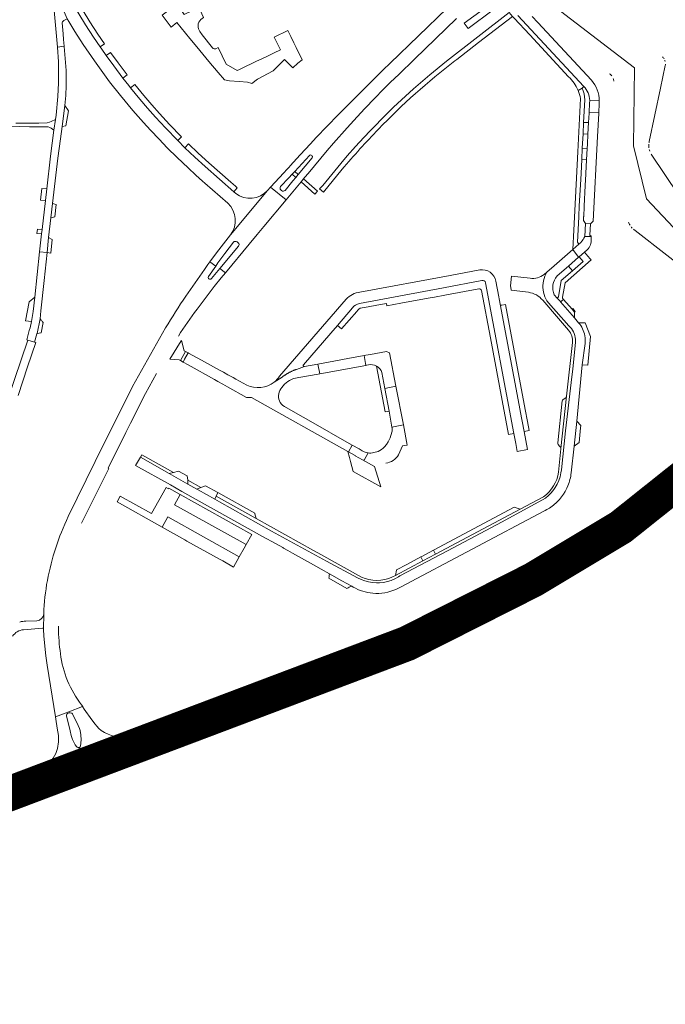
# Model space of a CAD drawing. Header units: metres. Extents: x 166325 to 190320, y 381923 to 404576.
# Tile 745 of 1056: x 176273 to 176548, y 395294 to 395714. Entities that reach past the tile are written whole.
import ezdxf

# ---------------------------------------------------------------- set-up
doc = ezdxf.new("R2010")
doc.units = ezdxf.units.M
for name, color, linetype, lineweight in [('B-WE-OG-WATER_MEER-GV', 8, 'Continuous', 18), ('B-WE-VH-VERHARDING_ASFALT-GV', 8, 'Continuous', 18), ('B-WE-VH-VERHARDING_BETONSTRAATSTEEN-GV', 8, 'Continuous', 18), ('B-WE-VH-VERHARDING_FUNDERING_ZAND-GV', 8, 'Continuous', 18), ('B-WE-VH-VERHARDING_HALFVERHARDING-GV', 8, 'Continuous', 18), ('B-WE-VH-VERHARDING_N-WEG', 8, 'Continuous', 18), ('B-WE-VH-VERHARDING_STRAATBAKSTEEN-GV', 8, 'Continuous', 18)]:
    doc.layers.add(name, color=color, linetype=linetype, lineweight=lineweight)

msp = doc.modelspace()

# ---------------------------------------------------------------- linework, layer by layer
at = {"layer": 'B-WE-OG-WATER_MEER-GV', "flags": 128}
for points in [[(176507.236, 395723.878), (176507.161, 395723.819), (176501.056, 395719.534), (176535.048, 395693.418), (176534.517, 395660.205), (176540.097, 395637.62), (176579.208, 395596.002), (176581.398, 395598.544), (176581.246, 395598.768), (176559.598, 395630.605), (176542.162, 395656.582)], [(176535.158, 395624.13), (176535.258, 395624.064), (176575.757, 395592.431), (176575.98, 395592.257), (176579.208, 395596.002), (176540.097, 395637.62), (176534.517, 395660.205), (176535.048, 395693.418), (176501.056, 395719.534), (176500.272, 395718.984)], [(176541.227, 395661.97), (176546.085, 395684.831), (176548.138, 395694.495)]]:
    msp.add_lwpolyline(points, dxfattribs=at)
at = {"layer": 'B-WE-OG-WATER_MEER-GV'}
for points in [[(176547.28, 395697.775, 0.035301), (176546.889, 395698.205)], [(176547.608, 395697.295, 0.0343686), (176547.28, 395697.775)], [(176548.052, 395696.225, 0.0343307), (176547.867, 395696.775)], [(176548.138, 395694.495, 0.0361412), (176548.189, 395695.074)], [(176524.382, 395690.946, -0.0314798), (176524.844, 395690.52)], [(176524.844, 395690.52, -0.0328149), (176525.248, 395690.039)], [(176525.858, 395688.942, -0.0337162), (176526.054, 395688.345)], [(176526.054, 395688.345, -0.0305939), (176526.173, 395687.728)], [(176541.052, 395660.124, -0.0266457), (176541.064, 395660.875)], [(176541.12, 395659.376, -0.0267599), (176541.052, 395660.124)], [(176541.156, 395661.62, -0.0137212), (176541.227, 395661.97)], [(176541.492, 395657.923, -0.0261159), (176541.267, 395658.64)], [(176532.433, 395627.63, 0.0274225), (176532.722, 395626.936)], [(176532.722, 395626.936, 0.0267457), (176533.084, 395626.277)], [(176533.514, 395625.66, 0.0274473), (176534.006, 395625.093)], [(176534.556, 395624.581, 0.0276527), (176535.158, 395624.13)]]:
    msp.add_lwpolyline(points, format="xyb", dxfattribs=at)
at = {"layer": 'B-WE-VH-VERHARDING_ASFALT-GV', "flags": 128}
for points in [[(176454.868, 395718.828), (176430.644, 395695.496), (176427.709, 395692.667), (176411.466, 395676.456), (176408.505, 395673.401), (176399.155, 395663.666), (176396.683, 395661.092), (176392.237, 395656.311), (176388.063, 395651.603), (176387.613, 395651.125), (176386.662, 395650.117), (176386.584, 395650.034), (176385.28, 395648.65), (176379.668, 395642.604), (176386.276, 395637.108), (176392.681, 395644.808), (176393.736, 395646.076), (176394.342, 395646.804), (176395.694, 395648.43), (176403.786, 395658.148), (176406.522, 395661.353), (176412.297, 395667.909), (176415.154, 395671.053), (176419.693, 395675.92), (176424.309, 395680.715), (176427.641, 395684.085), (176430.91, 395687.317), (176434.373, 395690.668), (176441.126, 395697.178), (176459.065, 395714.474)], [(176291.582, 395702.546), (176291.574, 395702.653), (176288.726, 395702.339), (176289.129, 395696.047), (176289.217, 395687.082), (176288.936, 395681.257), (176288.113, 395673.282), (176287.832, 395671.47), (176287.179, 395666.825), (176285.813, 395655.776), (176284.15, 395641.887), (176283.586, 395636.855)], [(176283.586, 395636.855), (176282.214, 395624.526), (176281.978, 395622.607), (176281.06, 395614.98), (176284.272, 395614.593), (176284.971, 395621.047), (176285.906, 395629.417), (176286.605, 395635.638), (176288.883, 395654.905), (176290.001, 395663.212), (176290.701, 395668.42), (176291.91, 395677.412)], [(176383.96, 395642.801), (176387.48, 395646.59), (176388.887, 395648.093), (176389.98, 395649.26), (176396.23, 395656.04)], [(176397.39, 395655.01), (176391.49, 395647.98), (176390.432, 395646.709), (176389.15, 395645.17)], [(176365.972, 395617.317), (176358.09, 395607.891), (176360.383, 395605.976), (176370.596, 395618.255), (176373.989, 395622.334), (176376.815, 395625.732), (176386.276, 395637.108), (176379.668, 395642.604), (176378.354, 395641.075), (176362.541, 395622.174), (176356.636, 395614.514), (176353.767, 395610.611), (176356.266, 395608.866)], [(176389.15, 395645.17), (176385.841, 395641.172)], [(176384.389, 395641.07), (176384.017, 395641.409)], [(176356.266, 395608.866), (176357.19, 395610.19), (176360.22, 395614.27), (176363.889, 395619.027)], [(176365.359, 395619.184), (176365.827, 395618.807)], [(176353.196, 395604.468), (176356.266, 395608.866), (176353.767, 395610.611), (176352.952, 395609.502), (176352.06, 395608.235), (176351.466, 395607.39), (176343.481, 395596.046)], [(176348.299, 395590.449), (176355.66, 395600.14), (176358.648, 395603.89), (176360.383, 395605.976), (176358.09, 395607.891), (176354.436, 395603.521)], [(176334.889, 395582.544), (176320.751, 395557.515), (176304.823, 395525.52), (176293.327, 395501.969)], [(176310.677, 395522.447), (176310.401, 395522.592), (176317.96, 395537.868), (176319.911, 395541.811), (176326.274, 395554.484), (176330.96, 395563.02)], [(176298.983, 395499.159), (176310.677, 395522.447)], [(176551.12, 395519.591), (176544.493, 395514.506), (176537.777, 395509.425), (176531.686, 395504.916), (176524.823, 395500.16), (176519.118, 395496.436), (176512.238, 395492.04), (176505.649, 395487.845), (176500.428, 395484.631), (176494.97, 395481.372), (176488.152, 395477.528), (176486.922, 395476.835), (176487.114, 395476.496), (176488.56, 395473.93), (176488.741, 395473.608), (176489.264, 395473.895), (176499.884, 395480.061), (176507.389, 395484.542), (176517.746, 395490.995), (176527.757, 395497.667), (176537.787, 395504.681), (176547.426, 395511.806), (176556.937, 395519.304)], [(176556.937, 395519.304), (176547.426, 395511.806), (176537.787, 395504.681), (176527.757, 395497.667), (176517.746, 395490.995), (176507.389, 395484.542), (176499.884, 395480.061), (176489.264, 395473.895), (176488.741, 395473.608), (176488.865, 395473.391), (176490.288, 395470.888), (176490.519, 395470.508), (176493.729, 395472.269), (176500.993, 395476.545), (176513.031, 395483.979), (176522.895, 395490.284), (176528.651, 395494.131), (176538.042, 395500.614), (176544.057, 395504.946), (176550.624, 395509.943)], [(176279.881, 395457.523), (176275.182, 395457.391)], [(176282.804, 395453.987), (176282.894, 395460.501)], [(176282.894, 395460.501), (176282.804, 395453.987), (176282.899, 395451.01), (176283.753, 395442.589), (176284.305, 395438.59), (176287.844, 395416.51), (176293.547, 395418.669), (176299.38, 395420.878), (176299.497, 395420.894), (176298.992, 395421.608)], [(176274.264, 395453.694), (176282.303, 395454.43)], [(176289.132, 395454.527), (176289.122, 395455.194)], [(176259.43, 395378.289), (176275.583, 395384.258), (176278.406, 395385.095), (176292.994, 395390.509), (176305.57, 395395.221), (176314.561, 395398.577), (176314.212, 395399.211), (176313.916, 395399.215), (176313.692, 395399.261), (176313.491, 395399.322), (176313.153, 395399.631), (176312.992, 395399.838), (176312.806, 395400.284), (176312.821, 395400.71), (176312.988, 395400.991), (176313.229, 395401.242), (176313.326, 395401.278), (176313.067, 395401.971), (176307.568, 395399.925), (176291.687, 395394.019), (176278.828, 395389.231), (176260.814, 395382.479)]]:
    msp.add_lwpolyline(points, dxfattribs=at)
at = {"layer": 'B-WE-VH-VERHARDING_ASFALT-GV'}
for points in [[(176292.496, 395688.853, 0.0216132), (176291.582, 395702.546)], [(176291.91, 395677.412, 0.0244763), (176292.496, 395688.853)], [(176384.017, 395641.409, -0.4159568), (176383.96, 395642.801)], [(176385.841, 395641.172, -0.4283894), (176384.389, 395641.07)], [(176363.889, 395619.027, -0.4156998), (176365.359, 395619.184)], [(176343.481, 395596.046, 0.0098818), (176334.889, 395582.544)], [(176340.369, 395578.988, -0.024201), (176348.299, 395590.449)], [(176293.327, 395501.969, 0.065422), (176284.417, 395474.73)], [(176284.417, 395474.73, 0.0371804), (176282.894, 395460.501)], [(176275.182, 395457.391, 0.0644665), (176272.605, 395456.985)], [(176282.894, 395460.501, -0.3870801), (176279.881, 395457.523)], [(176269.538, 395450.934, -0.2222486), (176274.264, 395453.694)], [(176282.303, 395454.43, -0.4322642), (176282.804, 395453.987)], [(176289.993, 395443.469, -0.0293953), (176289.132, 395454.527)], [(176298.992, 395421.608, -0.1337045), (176289.993, 395443.469)]]:
    msp.add_lwpolyline(points, format="xyb", dxfattribs=at)
at = {"layer": 'B-WE-VH-VERHARDING_ASFALT-GV', "flags": 128}
for points in [[(176488.741, 395473.608), (176488.56, 395473.93), (176487.114, 395476.496), (176486.922, 395476.835), (176484.234, 395475.321), (176480.139, 395473.088), (176474.429, 395470.077), (176468.681, 395467.067), (176463.566, 395464.517), (176457.712, 395461.669), (176451.303, 395458.574), (176442.053, 395454.482), (176435.201, 395451.637), (176430.936, 395449.844), (176430.517, 395449.681), (176411.818, 395442.42), (176396.171, 395436.484), (176396.289, 395436.132), (176397.304, 395433.465), (176397.403, 395433.167), (176407.612, 395436.873), (176420.626, 395441.82), (176431.218, 395446.052), (176438.77, 395449.135), (176446.03, 395452.279), (176456.997, 395457.233), (176465.232, 395461.158), (176475.936, 395466.564)], [(176490.519, 395470.508), (176490.288, 395470.888), (176488.865, 395473.391), (176488.741, 395473.608), (176475.936, 395466.564), (176465.232, 395461.158), (176456.997, 395457.233), (176446.03, 395452.279), (176438.77, 395449.135), (176431.218, 395446.052), (176420.626, 395441.82), (176407.612, 395436.873), (176397.403, 395433.167), (176397.541, 395432.831), (176398.595, 395430.102), (176398.761, 395429.636), (176404.079, 395431.607), (176422.178, 395438.612), (176438.099, 395444.998), (176453.549, 395451.756), (176465.007, 395457.267), (176472.655, 395461.063), (176479.723, 395464.685)], [(176397.403, 395433.167), (176397.304, 395433.465), (176396.289, 395436.132), (176396.171, 395436.484), (176385.574, 395432.497), (176377.471, 395429.509), (176369.81, 395426.642), (176362.538, 395423.983), (176351.231, 395419.721), (176341.99, 395416.319), (176340.748, 395415.913), (176339.677, 395415.412), (176338.569, 395415.001), (176338.693, 395414.666), (176339.713, 395411.915), (176339.984, 395411.184), (176340.523, 395410.992), (176340.721, 395410.854), (176340.83, 395410.732), (176364.43, 395420.433), (176373.902, 395424.282)], [(176383.402, 395423.992), (176388.299, 395425.849), (176398.761, 395429.636), (176398.595, 395430.102), (176397.541, 395432.831), (176397.403, 395433.167), (176373.902, 395424.282), (176364.43, 395420.433), (176340.83, 395410.732), (176340.892, 395410.591), (176340.922, 395410.521), (176340.953, 395410.256), (176340.951, 395409.934), (176340.84, 395409.714), (176340.59, 395409.488), (176340.877, 395408.819), (176342.031, 395406.136), (176342.219, 395405.699), (176342.834, 395405.963), (176345.015, 395406.914), (176347.14, 395407.956), (176350.069, 395409.258), (176352.325, 395410.364), (176354.664, 395411.481), (176358.377, 395413.342), (176361.472, 395414.782), (176363.838, 395415.938), (176366.638, 395417.186), (176368.371, 395417.942), (176372.614, 395419.664), (176379.17, 395422.35), (176383.091, 395423.874)], [(176299.38, 395420.878), (176293.547, 395418.669), (176293.699, 395418.267), (176294.144, 395418.275), (176294.794, 395418.14), (176295.114, 395417.805), (176297.609, 395412.78), (176298.098, 395411.599), (176298.348, 395410.661), (176298.675, 395408.845), (176298.771, 395406.767), (176298.611, 395404.074), (176298.401, 395403.726), (176298.269, 395403.6), (176298.074, 395403.476), (176297.87, 395403.39), (176299.217, 395399.847), (176318.951, 395407.247), (176321.122, 395408.499), (176319.892, 395408.204), (176318.4, 395407.946), (176316.65, 395407.82), (176314.775, 395407.914), (176313.133, 395408.16), (176311.732, 395408.54), (176310.305, 395409.094), (176308.765, 395409.861), (176307.442, 395410.705), (176306.388, 395411.581), (176305.554, 395412.48), (176304.869, 395413.348), (176303.445, 395415.258), (176300.187, 395419.743)], [(176295.694, 395405.685), (176295.177, 395406.851), (176294.553, 395408.599), (176294.084, 395410.528), (176293.23, 395414.076), (176292.538, 395416.791), (176292.566, 395417.07), (176292.62, 395417.359), (176292.777, 395417.733), (176293.04, 395418.007), (176293.699, 395418.267), (176293.547, 395418.669), (176287.844, 395416.51), (176288.015, 395415.46), (176288.658, 395411.631), (176289.156, 395408.492), (176289.162, 395405.925), (176288.713, 395403.064), (176288.001, 395400.835), (176286.9, 395398.881), (176285.665, 395397.264), (176284.122, 395395.707), (176283.017, 395394.928), (176282.123, 395394.357), (176281.125, 395393.818), (176280.486, 395393.492), (176283.644, 395394.008), (176290.705, 395396.656), (176299.217, 395399.847), (176297.87, 395403.39), (176297.652, 395403.387), (176297.395, 395403.483), (176297.118, 395403.633), (176296.818, 395403.907), (176296.281, 395404.62)], [(176307.568, 395399.925), (176313.067, 395401.971), (176313.326, 395401.278), (176317.33, 395402.749), (176319.287, 395403.465), (176325.85, 395405.908), (176334.016, 395408.948), (176339.984, 395411.184), (176339.713, 395411.915), (176338.693, 395414.666), (176338.569, 395415.001), (176328.875, 395411.409), (176321.122, 395408.499), (176318.951, 395407.247), (176299.217, 395399.847), (176290.705, 395396.656), (176291.687, 395394.019)], [(176323.013, 395398.109), (176330.157, 395400.81), (176333.951, 395402.303), (176337.156, 395403.573), (176341.776, 395405.508), (176342.219, 395405.699), (176342.031, 395406.136), (176340.877, 395408.819), (176340.59, 395409.488), (176340.366, 395409.387), (176338.976, 395408.763), (176333.974, 395406.742), (176327.799, 395404.366), (176316.933, 395400.194), (176314.212, 395399.211), (176314.561, 395398.577), (176305.57, 395395.221), (176292.994, 395390.509), (176293.998, 395387.817), (176294.147, 395387.415), (176297.834, 395388.806), (176312.006, 395394.015)], [(176278.828, 395389.231), (176291.687, 395394.019), (176290.705, 395396.656), (176283.644, 395394.008), (176280.486, 395393.492), (176279.969, 395393.181), (176271.633, 395390.118), (176271.077, 395389.911), (176259.461, 395385.582), (176245.113, 395380.194), (176228.956, 395374.16), (176215.174, 395369.036), (176208.819, 395366.646), (176208.947, 395366.3), (176209.973, 395363.538), (176212.36, 395364.421), (176214.536, 395365.265), (176228.455, 395370.431), (176243.305, 395375.967), (176260.814, 395382.479)], [(176258.492, 395373.995), (176274.086, 395379.875), (176274.608, 395380.071), (176285.444, 395384.132), (176294.147, 395387.415), (176293.998, 395387.817), (176292.994, 395390.509), (176278.406, 395385.095), (176275.583, 395384.258), (176259.43, 395378.289), (176244.434, 395372.688), (176221.892, 395364.33), (176211.153, 395360.359), (176212.222, 395357.477), (176212.422, 395356.938), (176214.313, 395357.643), (176214.943, 395357.878), (176227.119, 395362.415), (176242.162, 395368.037)]]:
    msp.add_lwpolyline(points, close=True, dxfattribs=at)
at = {"layer": 'B-WE-VH-VERHARDING_BETONSTRAATSTEEN-GV', "flags": 128}
for points in [[(176482.236, 395720.83), (176481.08, 395724.148), (176480.986, 395724.418), (176478.735, 395725.065), (176481.513, 395717.006), (176482.991, 395715.403), (176483.665, 395714.675), (176490.332, 395707.476), (176506.824, 395689.669)], [(176351.112, 395714.901), (176350.33, 395716.522), (176349.016, 395719.238), (176342.811, 395716.24), (176339.717, 395720.75), (176337.338, 395718.93), (176335.669, 395717.644), (176333.409, 395715.915), (176337.227, 395710.755), (176339.607, 395712.752), (176341.5, 395710.493), (176343.414, 395708.209), (176345.247, 395706.022), (176348.157, 395702.436), (176353.371, 395696.195), (176357.345, 395691.438), (176359.973, 395688.291), (176362.086, 395687.935), (176366.261, 395687.598), (176369.815, 395687.312), (176371.645, 395686.826), (176374.103, 395688.556), (176380.783, 395692.147)], [(176458.335, 395696.401), (176459.157, 395697.041), (176468.367, 395704.222), (176482.991, 395715.403), (176481.513, 395717.006), (176454.736, 395696.295), (176447.621, 395690.531), (176440.62, 395684.519), (176432.167, 395676.681), (176429.165, 395673.742), (176422.339, 395666.769), (176419.521, 395663.766), (176415.937, 395659.835), (176412.417, 395655.846), (176409.712, 395652.69), (176401.95, 395643.258), (176400.526, 395641.769), (176402.225, 395640.396), (176410.198, 395650.154)], [(176510.907, 395683.833), (176512.608, 395684.741), (176513.408, 395685.496), (176485.227, 395715.814)], [(176354.954, 395702.021), (176350.474, 395707.559), (176349.508, 395708.968), (176348.933, 395710.13)], [(176380.783, 395692.147), (176385.577, 395697.01), (176389.185, 395693.395), (176391.249, 395695.449), (176393.133, 395696.877), (176390.566, 395702.181), (176389.646, 395704.074), (176388.336, 395706.787), (176387.079, 395709.39), (176381.243, 395706.549), (176383.857, 395701.162), (176381.202, 395699.878), (176378.6, 395698.62), (176375.945, 395697.336), (176373.633, 395696.266), (176371.631, 395695.34), (176369, 395694.016), (176366.366, 395692.691), (176365.462, 395692.255), (176360.724, 395695.015), (176357.242, 395702.111), (176356.298, 395701.618)], [(176512.608, 395684.741), (176510.907, 395683.833)], [(176511.927, 395680.36), (176510.757, 395657.642), (176509.032, 395624.157), (176508.608, 395615.918), (176511.269, 395618.244), (176510.641, 395619.106), (176511.203, 395629.944), (176511.214, 395630.151), (176511.433, 395634.386), (176511.44, 395634.527), (176511.909, 395643.569), (176512.159, 395648.401), (176512.466, 395654.316)], [(176512.466, 395654.316), (176512.716, 395659.152), (176513.031, 395665.231), (176513.289, 395670.2), (176513.79, 395679.868)], [(176363.889, 395619.027), (176360.22, 395614.27), (176357.19, 395610.19), (176356.266, 395608.866), (176353.196, 395604.468)], [(176354.436, 395603.521), (176358.09, 395607.891), (176365.972, 395617.317)], [(176468.926, 395607.209), (176456.3, 395604.84), (176417.833, 395597.695)], [(176417.58, 395592.951), (176453.461, 395599.65), (176469.85, 395602.739)], [(176469.672, 395598.414), (176473.545, 395578.302), (176481.221, 395536.983), (176483.519, 395537.421), (176471.397, 395601.764)], [(176471.397, 395601.764), (176483.519, 395537.421), (176484.32, 395533.101), (176484.953, 395529.688), (176489.329, 395530.659), (176487.892, 395538.331), (176486.222, 395547.068), (176486.182, 395547.282), (176477.626, 395592.556), (176476.628, 395597.962)], [(176476.628, 395597.962), (176476.356, 395599.437), (176475.809, 395602.401)], [(176414.691, 395591.029), (176408.192, 395583.51), (176409.93, 395582.023), (176416.465, 395589.541), (176416.934, 395590.081), (176417.39, 395590.541), (176417.925, 395590.856), (176418.704, 395591.036), (176419.763, 395591.218), (176426.632, 395592.505), (176429.086, 395592.958), (176429.279, 395591.897), (176435.257, 395592.985), (176446.951, 395595.155), (176449.677, 395595.647), (176454.092, 395596.486), (176468.52, 395599.178)], [(176411.962, 395594.69), (176383.529, 395561.896)], [(176477.626, 395592.556), (176486.182, 395547.282), (176486.222, 395547.068), (176487.892, 395538.331), (176490.046, 395538.728), (176489.328, 395542.595), (176488.37, 395547.667), (176479.872, 395592.436)], [(176479.872, 395592.436), (176478.312, 395592.155)], [(176393.693, 395566.796), (176405.374, 395580.246), (176408.192, 395583.51), (176414.691, 395591.029)], [(176281.757, 395585.806), (176281.342, 395586.425), (176281.335, 395586.358), (176280.028, 395580.15), (176281.708, 395580.357), (176282.575, 395584.836)], [(176369.475, 395558.083), (176364.815, 395560.644), (176363.69, 395561.262), (176361.474, 395562.48), (176359.518, 395563.555), (176357.916, 395564.435), (176350.233, 395568.657), (176344.588, 395571.759), (176344.521, 395571.796), (176342.994, 395569.086), (176342.335, 395567.918), (176344.498, 395566.71), (176355.693, 395560.455), (176357.173, 395559.627), (176359.238, 395558.474), (176361.243, 395557.353), (176369.444, 395552.771), (176371.491, 395552.763), (176412.675, 395529.706), (176412.875, 395529.594), (176414.496, 395532.499), (176414.27, 395532.626), (176395.887, 395543.123), (176391.345, 395545.675)], [(176430.438, 395571.816), (176429.109, 395572.444), (176422.346, 395571.164), (176420.288, 395570.785), (176419.631, 395570.664), (176420.38, 395566.509), (176420.453, 395566.522), (176421.422, 395566.71)], [(176427.211, 395563.419), (176428.456, 395556.645), (176433.182, 395557.644), (176430.438, 395571.816)], [(176390.275, 395561.084), (176391.735, 395561.346), (176399.933, 395562.752), (176400.631, 395562.88), (176399.857, 395567.026), (176394.088, 395565.964), (176390.727, 395564.8), (176390.482, 395564.713), (176390.269, 395564.636), (176390.057, 395564.556), (176389.846, 395564.473), (176389.636, 395564.389), (176389.427, 395564.302), (176389.219, 395564.213), (176389.011, 395564.122), (176388.805, 395564.028), (176388.6, 395563.933), (176388.395, 395563.835), (176388.192, 395563.735), (176387.99, 395563.633), (176387.789, 395563.529), (176387.589, 395563.423), (176387.39, 395563.315), (176387.192, 395563.204), (176386.996, 395563.092), (176386.801, 395562.977), (176386.607, 395562.86), (176386.414, 395562.741), (176386.222, 395562.621), (176386.032, 395562.498), (176385.843, 395562.373), (176385.655, 395562.246), (176385.469, 395562.117), (176385.284, 395561.986), (176385.101, 395561.854), (176384.919, 395561.719), (176384.738, 395561.582), (176384.559, 395561.444), (176381.195, 395559.389)], [(176381.195, 395559.389), (176384.559, 395561.444), (176384.738, 395561.582), (176384.919, 395561.719), (176385.101, 395561.854), (176385.284, 395561.986), (176385.469, 395562.117), (176385.655, 395562.246), (176385.843, 395562.373), (176386.032, 395562.498), (176386.222, 395562.621), (176386.414, 395562.741), (176386.607, 395562.86), (176386.801, 395562.977), (176386.996, 395563.092), (176387.192, 395563.204), (176387.39, 395563.315), (176387.589, 395563.423), (176387.789, 395563.529), (176387.99, 395563.633), (176388.192, 395563.735), (176388.395, 395563.835), (176388.6, 395563.933), (176388.805, 395564.028), (176389.011, 395564.122), (176389.219, 395564.213), (176389.427, 395564.302), (176389.636, 395564.389), (176389.846, 395564.473), (176390.057, 395564.556), (176390.269, 395564.636), (176390.482, 395564.713), (176390.727, 395564.8), (176394.088, 395565.964)], [(176391.345, 395545.675), (176385.566, 395548.937)], [(176435.997, 395532.114), (176437.934, 395532.463), (176436.369, 395541.178), (176431.49, 395540.144), (176431.51, 395540.034)], [(176431.491, 395537.953), (176430.748, 395535.56), (176429.889, 395533.891), (176429.118, 395532.683), (176428.321, 395531.725)], [(176421.297, 395529.155), (176419.638, 395525.98)], [(176425.573, 395529.761), (176423.759, 395529.249)], [(176434.337, 395528.305), (176435.997, 395532.114)]]:
    msp.add_lwpolyline(points, dxfattribs=at)
at = {"layer": 'B-WE-VH-VERHARDING_BETONSTRAATSTEEN-GV'}
for points in [[(176348.933, 395710.13, -0.3968065), (176351.112, 395714.901)], [(176356.298, 395701.618, -0.3222063), (176354.954, 395702.021)], [(176425.724, 395667.268, -0.0376385), (176458.335, 395696.401)], [(176506.824, 395689.669, -0.1083954), (176510.907, 395683.833)], [(176510.907, 395683.833, -0.0546453), (176511.927, 395680.36)], [(176513.79, 395679.868, 0.1165242), (176512.608, 395684.741)], [(176410.198, 395650.154, -0.0162962), (176425.724, 395667.268)], [(176365.972, 395617.317, 0.41941), (176365.827, 395618.807)], [(176353.196, 395604.468, 0.9570545), (176354.436, 395603.521)], [(176475.809, 395602.401, 0.409978), (176468.926, 395607.209)], [(176469.85, 395602.739, -0.4146445), (176471.397, 395601.764)], [(176417.833, 395597.695, 0.198482), (176411.962, 395594.69)], [(176468.52, 395599.178, -0.4249614), (176469.672, 395598.414)], [(176417.58, 395592.951, 0.1814402), (176414.691, 395591.029)], [(176478.312, 395592.155, -0.42196), (176477.626, 395592.556)], [(176282.575, 395584.836, -0.0593308), (176281.757, 395585.806)], [(176394.088, 395565.964, -0.700356), (176393.693, 395566.796)], [(176421.422, 395566.71, -0.1752226), (176424.84, 395566.193)], [(176383.529, 395561.896, -0.0770625), (176381.195, 395559.389)], [(176381.195, 395559.389, -0.2854868), (176369.475, 395558.083)], [(176384.471, 395557.063, -0.1865712), (176390.275, 395561.084)], [(176383.466, 395551.364, -0.2812869), (176384.471, 395557.063)], [(176385.566, 395548.937, -0.1787145), (176383.466, 395551.364)], [(176431.51, 395540.034, -0.0869746), (176431.491, 395537.953)], [(176423.759, 395529.249, -0.0958724), (176421.297, 395529.155)], [(176428.321, 395531.725, -0.1256883), (176425.573, 395529.761)], [(176428.831, 395524.738, 0.2163446), (176434.337, 395528.305)]]:
    msp.add_lwpolyline(points, format="xyb", dxfattribs=at)
at = {"layer": 'B-WE-VH-VERHARDING_BETONSTRAATSTEEN-GV', "flags": 128}
for points in [[(176519.927, 395678.217), (176519.936, 395678.403), (176519.965, 395679.38), (176515.864, 395679.524), (176515.807, 395678.427), (176515.597, 395674.372), (176519.722, 395674.2)], [(176393.736, 395646.076), (176392.681, 395644.808), (176398.547, 395639.577), (176399.639, 395640.787)], [(176283.586, 395636.855), (176284.15, 395641.887), (176282.106, 395641.977), (176281.453, 395637.035)], [(176288.127, 395635.079), (176286.605, 395635.638), (176285.906, 395629.417), (176287.563, 395629.82)], [(176516.244, 395626.946), (176514.141, 395627.047), (176513.734, 395621.491), (176516.454, 395621.432), (176516.459, 395621.61), (176515.991, 395622.009)], [(176279.947, 395622.734), (176281.978, 395622.607), (176282.214, 395624.526), (176280.144, 395624.605)], [(176286.535, 395620.181), (176284.971, 395621.047), (176284.272, 395614.593), (176285.92, 395614.413)], [(176504.658, 395594.663), (176504.23, 395595.15), (176504.316, 395595.661), (176505.339, 395601.762), (176516.447, 395611.518), (176516.109, 395611.909), (176515.11, 395613.063), (176513.631, 395614.773), (176511.369, 395612.802), (176513.05, 395610.859), (176508.484, 395606.85), (176503.759, 395602.702), (176502.547, 395595.701), (176502.018, 395595.176), (176503.204, 395593.872), (176503.446, 395593.606)], [(176276.602, 395593.605), (176275.148, 395585.568), (176277.602, 395585.206), (176278.366, 395589.429), (176279.133, 395595.591)], [(176343.41, 395572.413), (176342.764, 395572.769), (176341.654, 395577.132), (176341.52, 395576.93), (176336.654, 395569.116), (176340.607, 395568.914), (176341.24, 395568.537)], [(176344.521, 395571.796), (176343.41, 395572.413), (176341.24, 395568.537), (176342.335, 395567.918), (176342.994, 395569.086)], [(176419.631, 395570.664), (176412.608, 395569.372), (176404.432, 395567.867), (176399.857, 395567.026), (176400.631, 395562.88), (176420.38, 395566.509)], [(176433.182, 395557.644), (176428.456, 395556.645), (176430.231, 395546.992), (176431.49, 395540.144), (176436.369, 395541.178)], [(176417.445, 395530.844), (176414.496, 395532.499), (176412.875, 395529.594), (176415.755, 395527.982), (176415.826, 395527.943), (176418.848, 395526.256), (176419.638, 395525.98), (176421.297, 395529.155), (176420.52, 395529.324), (176419.61, 395529.648), (176418.753, 395530.094)], [(176336.211, 395514.118), (176336.046, 395513.823), (176335.065, 395514.365), (176328.87, 395503.224), (176315.484, 395510.672), (176314.219, 395508.276), (176333.359, 395497.48), (176335.776, 395501.813), (176366.34, 395484.759), (176368.414, 395488.476), (176369.264, 395489.999), (176338.699, 395507.053), (176341.109, 395511.372)], [(176341.109, 395511.372), (176338.699, 395507.053), (176369.264, 395489.999), (176371.673, 395494.317)], [(176358.1, 395483.599), (176359.239, 395483.028), (176363.916, 395480.414), (176366.34, 395484.759), (176335.776, 395501.813), (176333.359, 395497.48), (176343.029, 395492.026), (176343.987, 395491.484)]]:
    msp.add_lwpolyline(points, close=True, dxfattribs=at)
at = {"layer": 'B-WE-VH-VERHARDING_FUNDERING_ZAND-GV'}
for points in [[(176404.725, 395476.82, -0.0413503), (176404.593, 395475.706)], [(176412.214, 395471.328, -0.0358485), (176414.32, 395472.276)]]:
    msp.add_lwpolyline(points, format="xyb", dxfattribs=at)
at = {"layer": 'B-WE-VH-VERHARDING_FUNDERING_ZAND-GV', "flags": 128}
for points in [[(176404.593, 395475.706), (176412.214, 395471.328)], [(176404.829, 395477.585), (176404.725, 395476.82)], [(176414.32, 395472.276), (176410.132, 395474.618), (176404.829, 395477.585)]]:
    msp.add_lwpolyline(points, dxfattribs=at)
at = {"layer": 'B-WE-VH-VERHARDING_HALFVERHARDING-GV', "flags": 128}
for points in [[(176462.356, 395712.524), (176464.041, 395710.178), (176474.725, 395718.219), (176473.13, 395720.315)], [(176281.683, 395589.742), (176282.988, 395602.758), (176284.272, 395614.593), (176281.06, 395614.98), (176279.133, 395595.591), (176278.366, 395589.429), (176277.602, 395585.206), (176277.033, 395582.551), (176276.716, 395581.435), (176275.67, 395577.424), (176276.083, 395577.299), (176278.929, 395576.441), (176279.982, 395579.932), (176280.028, 395580.15), (176281.335, 395586.358), (176281.342, 395586.425)]]:
    msp.add_lwpolyline(points, close=True, dxfattribs=at)
for points in [[(176268.306, 395668.54), (176276.816, 395668.321), (176278.436, 395668.279), (176284.362, 395668.349), (176284.71, 395668.353), (176285.465, 395668.005), (176286.102, 395667.712), (176287.179, 395666.825), (176287.832, 395671.47), (176285.987, 395670.532), (176285.378, 395670.304), (176284.279, 395669.996), (176280.743, 395669.859), (176270.971, 395669.857)], [(176272.016, 395553.622), (176275.941, 395565.843), (176279.495, 395576.27), (176278.929, 395576.441), (176276.083, 395577.299), (176267.507, 395552.083)]]:
    msp.add_lwpolyline(points, dxfattribs=at)
at = {"layer": 'B-WE-VH-VERHARDING_N-WEG', "const_width": 15, "flags": 128}
msp.add_lwpolyline([(175216.608, 395199.77), (175339.692, 395206.226), (175460.451, 395223.478), (175607.578, 395243.205), (175792.296, 395267.991), (175840.74, 395272.654), (175907.844, 395274.806), (175951.623, 395271.937), (175978.968, 395277.915), (176046.549, 395302.741), (176267.773, 395383.568), (176437.902, 395447.81), (176491.619, 395474.945), (176529.164, 395497.461), (176571.908, 395531.524), (176646.419, 395592.145), (176774.264, 395699.636), (176896.784, 395801.268)], dxfattribs=at)
at = {"layer": 'B-WE-VH-VERHARDING_STRAATBAKSTEEN-GV', "flags": 128}
for points in [[(176291.119, 395713.399), (176291.436, 395713.664), (176292.82, 395714.402), (176288.741, 395724.238), (176287.239, 395719.573), (176287.178, 395719.417), (176288.726, 395702.339), (176291.574, 395702.653), (176291.369, 395705.555), (176291.196, 395707.991), (176290.716, 395712.603)], [(176288.741, 395724.238), (176292.82, 395714.402), (176293.562, 395713.178)], [(176293.562, 395713.178), (176296.108, 395708.976), (176299.714, 395703.447), (176304.486, 395696.376), (176311, 395687.542), (176315.559, 395681.685), (176320.942, 395675.267), (176325.405, 395670.161), (176328.376, 395666.862), (176332.096, 395662.963), (176335.524, 395659.385), (176339.78, 395655.168), (176344.453, 395650.73), (176347.726, 395647.687), (176350.626, 395645.109), (176351.628, 395644.218), (176361.399, 395635.673)], [(176364.79, 395639.843), (176363.937, 395640.59), (176351.729, 395651.348), (176347.291, 395655.404), (176343.115, 395659.388), (176340.084, 395662.381), (176334.783, 395667.829), (176330.58, 395672.45), (176327.158, 395676.302), (176323.892, 395680.111), (176319.947, 395684.877), (176319.227, 395685.852), (176316.642, 395689.09), (176312.718, 395694.248), (176309.457, 395698.708), (176307.603, 395701.384), (176306.906, 395702.378), (176304.092, 395706.546), (176300.658, 395711.838), (176297.806, 395716.561)], [(176485.227, 395715.814), (176513.408, 395685.496)], [(176493.691, 395712.847), (176491.381, 395715.342)], [(176516.581, 395688.128), (176493.691, 395712.847)], [(176515.864, 395679.524), (176519.965, 395679.38)], [(176396.23, 395656.04), (176389.98, 395649.26), (176391.49, 395647.98), (176397.39, 395655.01)], [(176389.15, 395645.17), (176390.432, 395646.709), (176388.887, 395648.093), (176387.48, 395646.59), (176383.96, 395642.801)], [(176362.541, 395622.174), (176378.354, 395641.075)], [(176516.425, 395620.468), (176516.454, 395621.432), (176513.734, 395621.491), (176513.419, 395620.795), (176513.034, 395620.136), (176512.581, 395619.522), (176512.067, 395618.957), (176511.878, 395618.776), (176511.269, 395618.244), (176508.608, 395615.918), (176511.159, 395612.619), (176511.369, 395612.802), (176513.631, 395614.773), (176514.752, 395615.75)], [(176502.007, 395604.643), (176506.808, 395608.827), (176511.159, 395612.619), (176508.608, 395615.918), (176500.685, 395608.99), (176497.554, 395606.292), (176497.096, 395605.416), (176496.711, 395604.506), (176496.4, 395603.567), (176496.166, 395602.607), (176496.011, 395601.63), (176495.935, 395600.644), (176495.939, 395599.656), (176496.023, 395598.671), (176496.186, 395597.696), (176496.428, 395596.737), (176496.746, 395595.801), (176497.139, 395594.893), (176497.603, 395594.021), (176497.655, 395593.934), (176498.338, 395593.155), (176506.902, 395583.394), (176507.501, 395582.82), (176508.043, 395582.191), (176508.521, 395581.513), (176508.932, 395580.792), (176509.271, 395580.035), (176509.536, 395579.248), (176509.724, 395578.44), (176509.834, 395577.617), (176509.863, 395576.788), (176509.837, 395576.215), (176508.615, 395565.073), (176507.963, 395559.137), (176505.595, 395538.579), (176503.78, 395521.937), (176503.595, 395520.6), (176503.218, 395518.959), (176502.681, 395517.362), (176501.991, 395515.826), (176501.153, 395514.364), (176500.551, 395513.486), (176499.491, 395512.177), (176498.308, 395510.978), (176497.013, 395509.901), (176478.581, 395499.723), (176455.123, 395487.337), (176434.886, 395476.651), (176434.253, 395476.244)], [(176418.416, 395476.189), (176399.896, 395486.466), (176397.945, 395487.537), (176373.467, 395501.179), (176356.463, 395510.671), (176355.887, 395509.349), (176357.834, 395508.252), (176380.028, 395495.812), (176403.602, 395482.926), (176416.745, 395475.892), (176418.268, 395475.137), (176419.858, 395474.534), (176421.5, 395474.09), (176423.176, 395473.809), (176424.873, 395473.693), (176426.22, 395473.72), (176427.91, 395473.904), (176429.575, 395474.252), (176431.197, 395474.762), (176432.761, 395475.428), (176434.253, 395476.244), (176434.886, 395476.651), (176455.123, 395487.337), (176478.581, 395499.723), (176497.013, 395509.901), (176498.308, 395510.978), (176499.491, 395512.177), (176500.551, 395513.486), (176501.153, 395514.364), (176501.991, 395515.826), (176502.681, 395517.362), (176503.218, 395518.959), (176503.595, 395520.6), (176503.78, 395521.937), (176505.595, 395538.579), (176507.963, 395559.137), (176508.615, 395565.073), (176509.837, 395576.215), (176509.863, 395576.788), (176509.834, 395577.617), (176509.724, 395578.44), (176509.536, 395579.248), (176509.271, 395580.035), (176508.932, 395580.792), (176508.521, 395581.513), (176508.043, 395582.191), (176507.501, 395582.82), (176506.902, 395583.394), (176498.338, 395593.155), (176497.655, 395593.934), (176497.603, 395594.021), (176497.139, 395594.893), (176496.746, 395595.801), (176496.428, 395596.737), (176496.186, 395597.696), (176496.023, 395598.671), (176495.939, 395599.656), (176495.935, 395600.644), (176496.011, 395601.63), (176496.166, 395602.607), (176496.4, 395603.567), (176496.711, 395604.506), (176497.096, 395605.416), (176497.554, 395606.292)], [(176490.443, 395603.655), (176482.459, 395604.594), (176482.062, 395600.394), (176482.311, 395598.915), (176482.369, 395598.567), (176489.8, 395597.682)], [(176497.554, 395606.292), (176496.388, 395605.288)], [(176511.145, 395584.706), (176509.371, 395586.767), (176503.446, 395593.606), (176503.204, 395593.872), (176502.018, 395595.176), (176500.744, 395596.576)], [(176495.803, 395594.294), (176502.567, 395586.474), (176506.862, 395581.508)], [(176516.232, 395578.878), (176513.891, 395584.716), (176511.145, 395584.706)], [(176513.918, 395575.867), (176512.687, 395566.727), (176515.026, 395566.596), (176516.232, 395578.878)], [(176508.534, 395576.282), (176506.028, 395553.372), (176503.6, 395530.954), (176503.592, 395530.868), (176502.598, 395520.927)], [(176507.948, 395520.621), (176509.191, 395532.014), (176510.358, 395542.639), (176512.687, 395566.727), (176513.918, 395575.867)], [(176424.84, 395566.193), (176428.619, 395546.699), (176430.231, 395546.992), (176428.456, 395556.645), (176427.211, 395563.419)], [(176503.6, 395530.954), (176506.028, 395553.372)], [(176505.634, 395552.71), (176504.51, 395551.885), (176504.298, 395551.693), (176504.156, 395551.329), (176502.245, 395533.488)], [(176502.449, 395532.735), (176503.041, 395532.032), (176503.388, 395531.621)], [(176434.253, 395476.244), (176432.761, 395475.428), (176431.197, 395474.762), (176429.575, 395474.252), (176427.91, 395473.904), (176426.22, 395473.72), (176424.873, 395473.693), (176423.176, 395473.809), (176421.5, 395474.09), (176419.858, 395474.534), (176418.268, 395475.137), (176416.745, 395475.892), (176403.602, 395482.926), (176380.028, 395495.812), (176357.834, 395508.252), (176355.887, 395509.349), (176348.741, 395513.374), (176348.235, 395513.659), (176344.434, 395515.806), (176336.418, 395520.333), (176324.094, 395527.291), (176322.088, 395523.764), (176336.965, 395515.463), (176341.866, 395512.729), (176376.254, 395493.542), (176382.015, 395490.328), (176384.897, 395488.72), (176385.209, 395488.546), (176387.061, 395487.524), (176389.035, 395486.419), (176396.764, 395482.096), (176401.305, 395479.556), (176404.829, 395477.585), (176410.132, 395474.618), (176414.32, 395472.276), (176414.952, 395471.922)], [(176504.737, 395511.581), (176505.438, 395512.731), (176506.162, 395514.138), (176506.586, 395515.114)], [(176496.215, 395510.437), (176486.168, 395505.174), (176450.116, 395485.947), (176444.685, 395483.051), (176432.957, 395476.796), (176431.723, 395476.22)], [(176433.422, 395471.021), (176435.107, 395471.89), (176496.301, 395504.321)]]:
    msp.add_lwpolyline(points, dxfattribs=at)
for points in [[(176306.906, 395702.378), (176308.78, 395703.683), (176305.971, 395707.859), (176302.554, 395713.067), (176299.671, 395717.798), (176296.941, 395722.52), (176294.956, 395721.393), (176297.806, 395716.561), (176300.658, 395711.838), (176304.092, 395706.546)], [(176316.642, 395689.09), (176318.435, 395690.499), (176314.562, 395695.66), (176311.344, 395700.043), (176309.457, 395698.708), (176312.718, 395694.248)], [(176319.947, 395684.877), (176323.892, 395680.111), (176327.158, 395676.302), (176330.58, 395672.45), (176334.783, 395667.829), (176340.084, 395662.381), (176341.709, 395664.012), (176336.516, 395669.328), (176332.307, 395673.939), (176328.965, 395677.68), (176325.609, 395681.611), (176321.721, 395686.332)], [(176292.363, 395668.657), (176293.475, 395675.048), (176291.91, 395677.412), (176290.701, 395668.42)], [(176519.211, 395664.148), (176519.707, 395673.904), (176519.722, 395674.2), (176515.597, 395674.372), (176515.582, 395674.07), (176515.377, 395670.114), (176515.12, 395665.15), (176514.896, 395660.827), (176514.805, 395659.071), (176514.555, 395654.252), (176514.252, 395648.396), (176514.239, 395648.146), (176513.984, 395643.232), (176513.531, 395634.474), (176513.518, 395634.223), (176513.302, 395630.063), (176513.289, 395629.818), (176513.21, 395628.284), (176514.141, 395627.047), (176516.244, 395626.946), (176517.375, 395628.062)], [(176515.377, 395670.114), (176513.289, 395670.2), (176513.031, 395665.231), (176515.12, 395665.15)], [(176515.12, 395665.15), (176513.031, 395665.231), (176512.716, 395659.152), (176514.805, 395659.071), (176514.896, 395660.827)], [(176347.291, 395655.404), (176351.729, 395651.348), (176363.937, 395640.59), (176365.454, 395642.309), (176364.702, 395642.972), (176362.785, 395644.663), (176353.358, 395652.975), (176348.841, 395657.096), (176344.704, 395661.017), (176343.115, 395659.388)], [(176514.805, 395659.071), (176512.716, 395659.152), (176512.466, 395654.316), (176514.555, 395654.252)], [(176513.05, 395610.859), (176511.369, 395612.802), (176511.159, 395612.619), (176506.808, 395608.827), (176508.484, 395606.85)], [(176509.371, 395586.767), (176509.41, 395589.253), (176508.346, 395590.465), (176504.658, 395594.663), (176503.446, 395593.606)], [(176508.638, 395590.721), (176508.346, 395590.465), (176509.41, 395589.253), (176509.7, 395589.507)], [(176512.011, 395539.862), (176512.108, 395540.832), (176510.358, 395542.639), (176509.191, 395532.014), (176511.382, 395533.563)], [(176324.72, 395528.391), (176324.094, 395527.291), (176336.418, 395520.333), (176338.318, 395520.827)], [(176423.993, 395523.385), (176418.848, 395526.256), (176415.826, 395527.943), (176415.755, 395527.982), (176412.875, 395529.594), (176412.675, 395529.706), (176413.325, 395527.236), (176413.804, 395525.415), (176414.906, 395521.23), (176426.686, 395514.664)], [(176340.356, 395521.394), (176338.318, 395520.827), (176336.418, 395520.333), (176344.434, 395515.806), (176344.307, 395517.462), (176344.022, 395519.376)], [(176344.307, 395517.462), (176344.434, 395515.806), (176348.235, 395513.659), (176349.889, 395514.341)], [(176351.901, 395515.098), (176349.889, 395514.341), (176348.235, 395513.659), (176348.741, 395513.374), (176355.887, 395509.349), (176356.463, 395510.671), (176357.124, 395512.193)], [(176357.124, 395512.193), (176356.463, 395510.671), (176373.467, 395501.179), (176373.001, 395503.192), (176372.956, 395503.388)], [(176486.168, 395505.174), (176483.703, 395505.925), (176449.227, 395487.603), (176450.116, 395485.947)], [(176450.116, 395485.947), (176449.227, 395487.603), (176444.271, 395484.969), (176443.829, 395484.734), (176444.685, 395483.051)], [(176444.685, 395483.051), (176443.829, 395484.734), (176437.809, 395481.535), (176433.462, 395479.225), (176433.425, 395479.045), (176432.957, 395476.796)]]:
    msp.add_lwpolyline(points, close=True, dxfattribs=at)
at = {"layer": 'B-WE-VH-VERHARDING_STRAATBAKSTEEN-GV'}
for points in [[(176290.716, 395712.603, -0.2807076), (176291.119, 395713.399)], [(176519.965, 395679.38, 0.1829401), (176516.581, 395688.128)], [(176513.408, 395685.496, -0.1848614), (176515.864, 395679.524)], [(176397.39, 395655.01, 0.9360815), (176396.23, 395656.04)], [(176378.354, 395641.075, -0.3875003), (176364.79, 395639.843)], [(176361.399, 395635.673, -0.3886164), (176362.541, 395622.174)], [(176514.752, 395615.75, 0.245723), (176516.425, 395620.468)], [(176496.388, 395605.288, -0.213475), (176490.443, 395603.655)], [(176500.744, 395596.576, -0.2926616), (176502.007, 395604.643)], [(176489.8, 395597.682, -0.1881854), (176495.803, 395594.294)], [(176511.145, 395584.706, -0.1273385), (176513.753, 395579.127)], [(176506.862, 395581.508, -0.1959646), (176508.534, 395576.282)], [(176513.753, 395579.127, -0.0665492), (176513.918, 395575.867)], [(176427.211, 395563.419, 0.1856201), (176424.84, 395566.193)], [(176506.028, 395553.372, -0.208371), (176505.634, 395552.71)], [(176502.245, 395533.488, 0.2098928), (176502.449, 395532.735)], [(176503.388, 395531.621, -0.1857287), (176503.6, 395530.954)], [(176502.598, 395520.927, -0.1993183), (176496.215, 395510.437)], [(176506.586, 395515.114, 0.0704998), (176507.948, 395520.621)], [(176500.896, 395507.246, 0.072165), (176504.737, 395511.581)], [(176496.301, 395504.321, 0.0677837), (176500.896, 395507.246)], [(176431.723, 395476.22, -0.2276245), (176418.416, 395476.189)], [(176414.952, 395471.922, 0.1104715), (176423.324, 395469.275)], [(176423.324, 395469.275, 0.1295181), (176433.422, 395471.021)]]:
    msp.add_lwpolyline(points, format="xyb", dxfattribs=at)

doc.saveas('drawing.dxf')
